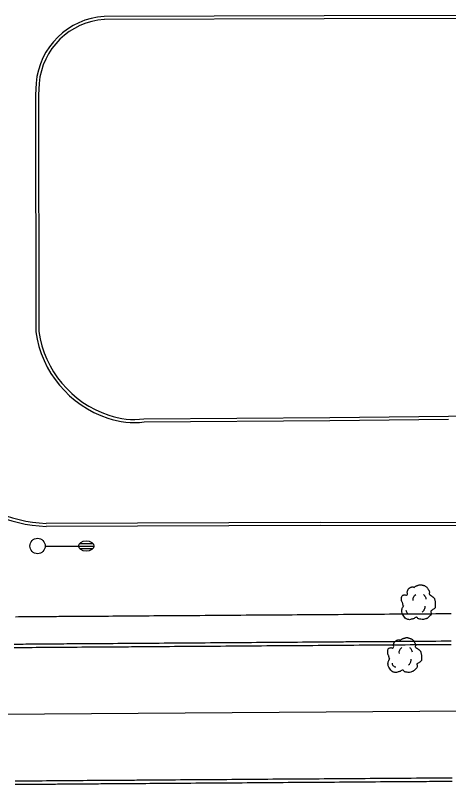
# Model space of a CAD drawing. Extents: x 2145380 to 2157287, y 139568 to 149130.
# Drawn here: x 2152053.5 to 2152138, y 143050.7 to 143200.7 of the extents above; entities that cross this region are included whole.
import ezdxf

# ---------------------------------------------------------------- set-up
doc = ezdxf.new("R2010")
doc.units = 0
for name, color, linetype in [('PR_PREVIOUSLY CONSTRUCTED', 7, 'Continuous'), ('TOPO_Curb Back', 7, 'Continuous'), ('TOPO_Light Pole', 7, 'Continuous'), ('TOPO_Tree', 7, 'Continuous')]:
    doc.layers.add(name, color=color, linetype=linetype)

# ---------------------------------------------------------------- blocks, each defined once
blk = doc.blocks.new('LP')
at = {"layer": 'TOPO_Light Pole'}
blk.add_line((3.81, 0), (20.32, 0), dxfattribs=at)
for points in [[(20.32, 0), (27.94, 0)], [(20.32, 0), (23.5, 0)], [(20.83, 1.27), (27.43, 1.27)], [(20.83, 1.27), (23.5, 1.27)], [(23.71, 1.27), (27.43, 1.27)], [(23.71, 0), (27.94, 0)], [(20.83, -1.27), (27.43, -1.27)], [(20.83, -1.27), (23.5, -1.27)], [(23.71, -1.27), (27.43, -1.27)]]:
    blk.add_lwpolyline(points, dxfattribs=at)
blk.add_circle((0, 0), 3.81, dxfattribs=at)
blk.add_ellipse((24.13, 0), major_axis=(3.81, 0), ratio=0.666667, dxfattribs=at)
blk = doc.blocks.new('TREE')
at = {"layer": 'TOPO_Tree'}
for points in [[(-14.07, -0.4), (-14.17, 0.5), (-14.37, 1.38), (-14.6, 2.25), (-14.84, 3.17), (-15.47, 3.96), (-15.66, 4.9), (-15.8, 5.59), (-15.71, 6.31), (-15.66, 7.01), (-15.6, 7.91), (-15.72, 8.8), (-15.13, 9.66), (-14.62, 10.42), (-13.76, 10.49), (-13.02, 10.72), (-12.18, 10.98), (-11.06, 10), (-10.37, 10.72), (-9.4, 11.74), (-10.29, 13.28), (-9.84, 14.42), (-9.56, 15.15), (-9.32, 15.89), (-8.78, 16.54), (-8.18, 17.26), (-7.5, 17.68), (-6.67, 18.13), (-6.14, 18.41), (-5.61, 18.61), (-5.08, 18.66), (-4.55, 18.71), (-4.02, 18.54), (-3.49, 18.13)], [(-3.49, 17.6), (-3.07, 18.27), (-2.58, 18.8), (-1.9, 19.19), (-1.05, 19.68), (-0.19, 19.96), (0.74, 20.24), (1.62, 20.51), (2.51, 20.82), (3.39, 20.77), (4.1, 20.73), (4.8, 20.47), (5.51, 20.24), (6.43, 19.95), (7.32, 19.73), (8.15, 19.19), (9.36, 18.4), (10.02, 17.21), (10.8, 16.01), (11.24, 15.33), (11.58, 14.62), (11.86, 13.89), (12.17, 13.08), (11.37, 12.02), (11.86, 11.25), (12, 11.03), (12.18, 10.86), (12.39, 10.72), (12.91, 10.35), (13.45, 10.02), (13.97, 9.66), (14.7, 9.16), (15.41, 8.68), (16.09, 8.07), (16.7, 7.53), (16.93, 6.73), (17.15, 5.95), (17.59, 4.38), (17.71, 2.77), (17.68, 1.19), (17.65, -0.25), (17.83, -2.22), (16.62, -3.04), (15.47, -3.83), (14.31, -4.58), (13.16, -5.35)], [(-4.21, 5.09), (-4.46, 6.09), (-4.3, 7.21), (-3.84, 8.21), (-3.33, 9.34), (-2.71, 10.27), (-1.64, 10.97)], [(5.89, 11.15), (6.5, 10.68), (6.96, 10.17), (7.36, 9.5), (7.93, 8.56), (8.31, 7.6), (8.46, 6.56)], [(13.16, -5.34), (13.25, -5.81), (13.36, -6.28), (13.45, -6.75), (13.76, -8.52), (12.24, -10.03), (10.8, -11.51), (9.98, -12.34), (9.13, -12.77), (8.15, -13.1), (5.97, -13.83), (3.32, -13.56), (1.27, -13.1), (0.49, -12.92), (-0.06, -11.44), (-0.84, -11.51), (-2.04, -11.61), (-3.28, -12.78), (-4.55, -13.1), (-6.06, -13.47), (-7.77, -14.03), (-9.31, -13.62), (-11.36, -13.09), (-12.84, -11.41), (-14.07, -9.39), (-15.32, -7.35), (-15.61, -5.13), (-15.13, -3.04), (-14.87, -1.89), (-13.91, -0.75), (-13.54, 0.13)], [(-11.38, -4.46), (-11.47, -5.41), (-11.03, -6.32), (-10.09, -7.22), (-9.3, -7.97), (-8.49, -8.26), (-7.7, -8.14)], [(4.79, -6.29), (5.71, -5.66), (6.3, -4.92), (6.81, -3.91), (7.36, -2.81), (7.63, -1.7), (7.54, -0.6)]]:
    blk.add_open_spline(points, degree=3, dxfattribs=at)

msp = doc.modelspace()

# ---------------------------------------------------------------- linework, layer by layer
at = {"layer": 'PR_PREVIOUSLY CONSTRUCTED'}
msp.add_line((2152235.02, 143065.67), (2152042.06, 143064.29), dxfattribs=at)
for points in [[(2152138.49, 143084), (2152137.49, 143084), (2152136.49, 143083.99), (2152135.49, 143083.98), (2152134.49, 143083.97), (2152134.03, 143083.97), (2152133.49, 143083.97), (2152132.49, 143083.96), (2152131.49, 143083.95), (2152130.49, 143083.95), (2152129.49, 143083.94), (2152128.49, 143083.93), (2152127.49, 143083.92), (2152126.49, 143083.92), (2152125.49, 143083.91), (2152124.49, 143083.9), (2152123.49, 143083.9), (2152122.49, 143083.89), (2152121.49, 143083.88), (2152120.49, 143083.87), (2152119.49, 143083.87), (2152118.49, 143083.86), (2152117.89, 143083.85), (2152117.49, 143083.85), (2152116.49, 143083.84), (2152115.49, 143083.84), (2152114.49, 143083.83), (2152113.49, 143083.82), (2152112.49, 143083.82), (2152111.49, 143083.81), (2152110.49, 143083.8), (2152109.49, 143083.79), (2152108.49, 143083.79), (2152107.49, 143083.78), (2152106.49, 143083.77), (2152105.49, 143083.77), (2152104.49, 143083.76), (2152103.49, 143083.75), (2152102.49, 143083.74), (2152101.49, 143083.74), (2152100.49, 143083.73), (2152099.49, 143083.72), (2152098.49, 143083.72), (2152097.49, 143083.71), (2152096.49, 143083.7), (2152095.49, 143083.69), (2152094.49, 143083.69), (2152093.49, 143083.68), (2152092.49, 143083.67), (2152091.49, 143083.67), (2152090.49, 143083.66), (2152089.49, 143083.65), (2152089.19, 143083.65), (2152089.19, 143083.65), (2152088.49, 143083.64), (2152087.49, 143083.64), (2152086.49, 143083.63), (2152085.49, 143083.62), (2152084.49, 143083.62), (2152083.49, 143083.61), (2152082.49, 143083.6), (2152081.49, 143083.59), (2152080.49, 143083.59), (2152079.61, 143083.58), (2152079.49, 143083.58), (2152078.73, 143083.57), (2152078.49, 143083.57), (2152077.85, 143083.57), (2152077.49, 143083.57), (2152076.97, 143083.56), (2152076.49, 143083.56), (2152076.09, 143083.56), (2152075.49, 143083.55), (2152075.21, 143083.55), (2152074.49, 143083.54), (2152074.33, 143083.54), (2152073.49, 143083.54), (2152073.45, 143083.54), (2152072.57, 143083.53), (2152072.49, 143083.53), (2152071.69, 143083.52), (2152071.49, 143083.52), (2152070.81, 143083.52), (2152070.49, 143083.52), (2152069.93, 143083.51), (2152069.49, 143083.51), (2152069.04, 143083.51), (2152068.49, 143083.5), (2152068.16, 143083.5), (2152067.49, 143083.49), (2152067.28, 143083.49), (2152066.49, 143083.49), (2152066.4, 143083.49), (2152065.52, 143083.48), (2152065.49, 143083.48), (2152064.64, 143083.47), (2152064.49, 143083.47), (2152063.76, 143083.47), (2152063.49, 143083.47), (2152062.88, 143083.46), (2152062.49, 143083.46), (2152062, 143083.46), (2152061.49, 143083.45), (2152061.12, 143083.45), (2152060.49, 143083.44), (2152060.24, 143083.44), (2152059.49, 143083.44), (2152059.36, 143083.44), (2152058.49, 143083.43), (2152058.48, 143083.43), (2152057.6, 143083.42), (2152057.49, 143083.42), (2152056.72, 143083.42), (2152056.49, 143083.42), (2152055.84, 143083.41), (2152055.49, 143083.41), (2152054.96, 143083.4), (2152054.49, 143083.4), (2152054.08, 143083.4), (2152053.49, 143083.39)], [(2152138.53, 143078.66), (2152137.53, 143078.66), (2152136.53, 143078.65), (2152135.53, 143078.64), (2152134.53, 143078.63), (2152134.07, 143078.63), (2152133.53, 143078.63), (2152132.53, 143078.62), (2152131.53, 143078.61), (2152130.53, 143078.61), (2152129.53, 143078.6), (2152128.53, 143078.59), (2152127.53, 143078.58), (2152126.53, 143078.58), (2152125.53, 143078.57), (2152124.53, 143078.56), (2152123.53, 143078.56), (2152122.53, 143078.55), (2152121.53, 143078.54), (2152120.53, 143078.53), (2152119.53, 143078.53), (2152118.53, 143078.52), (2152117.93, 143078.52), (2152117.53, 143078.51), (2152116.53, 143078.51), (2152115.53, 143078.5), (2152114.53, 143078.49), (2152113.53, 143078.48), (2152112.53, 143078.48), (2152111.53, 143078.47), (2152110.53, 143078.46), (2152109.53, 143078.46), (2152108.53, 143078.45), (2152107.53, 143078.44), (2152106.53, 143078.43), (2152105.53, 143078.43), (2152104.53, 143078.42), (2152103.53, 143078.41), (2152102.53, 143078.4), (2152101.53, 143078.4), (2152100.53, 143078.39), (2152099.53, 143078.38), (2152098.53, 143078.38), (2152097.53, 143078.37), (2152096.53, 143078.36), (2152095.53, 143078.35), (2152094.53, 143078.35), (2152093.53, 143078.34), (2152092.53, 143078.33), (2152091.53, 143078.33), (2152090.53, 143078.32), (2152089.53, 143078.31), (2152089.23, 143078.31), (2152089.23, 143078.31), (2152088.53, 143078.3), (2152087.53, 143078.3), (2152086.53, 143078.29), (2152085.53, 143078.28), (2152084.53, 143078.28), (2152083.53, 143078.27), (2152082.53, 143078.26), (2152081.53, 143078.25), (2152080.53, 143078.25), (2152079.65, 143078.24), (2152079.53, 143078.24), (2152078.77, 143078.24), (2152078.53, 143078.23), (2152077.89, 143078.23), (2152077.53, 143078.23), (2152077.01, 143078.22), (2152076.53, 143078.22), (2152076.13, 143078.22), (2152075.53, 143078.21), (2152075.25, 143078.21), (2152074.53, 143078.2), (2152074.37, 143078.2), (2152073.53, 143078.2), (2152073.49, 143078.2), (2152072.6, 143078.19), (2152072.53, 143078.19), (2152071.72, 143078.18), (2152071.53, 143078.18), (2152070.84, 143078.18), (2152070.53, 143078.18), (2152069.96, 143078.17), (2152069.53, 143078.17), (2152069.08, 143078.17), (2152068.53, 143078.16), (2152068.2, 143078.16), (2152067.53, 143078.15), (2152067.32, 143078.15), (2152066.53, 143078.15), (2152066.44, 143078.15), (2152065.56, 143078.14), (2152065.53, 143078.14), (2152064.68, 143078.13), (2152064.53, 143078.13), (2152063.8, 143078.13), (2152063.53, 143078.13), (2152062.92, 143078.12), (2152062.53, 143078.12), (2152062.04, 143078.12), (2152061.53, 143078.11), (2152061.16, 143078.11), (2152060.53, 143078.1), (2152060.28, 143078.1), (2152059.53, 143078.1), (2152059.4, 143078.1), (2152058.53, 143078.09), (2152058.52, 143078.09), (2152057.64, 143078.08), (2152057.53, 143078.08), (2152056.76, 143078.08), (2152056.53, 143078.08), (2152055.88, 143078.07), (2152055.53, 143078.07), (2152055, 143078.06), (2152054.53, 143078.06), (2152054.11, 143078.06), (2152053.53, 143078.05), (2152053.23, 143078.05)], [(2152138.53, 143077.99), (2152137.53, 143077.99), (2152136.53, 143077.98), (2152135.53, 143077.97), (2152134.53, 143077.97), (2152134.07, 143077.96), (2152133.53, 143077.96), (2152132.53, 143077.95), (2152131.53, 143077.94), (2152130.53, 143077.94), (2152129.53, 143077.93), (2152128.53, 143077.92), (2152127.53, 143077.92), (2152126.53, 143077.91), (2152125.53, 143077.9), (2152124.53, 143077.89), (2152123.53, 143077.89), (2152122.53, 143077.88), (2152121.53, 143077.87), (2152120.53, 143077.87), (2152119.53, 143077.86), (2152118.53, 143077.85), (2152117.93, 143077.85), (2152117.53, 143077.84), (2152116.53, 143077.84), (2152115.53, 143077.83), (2152114.53, 143077.82), (2152113.53, 143077.82), (2152112.53, 143077.81), (2152111.53, 143077.8), (2152110.53, 143077.79), (2152109.53, 143077.79), (2152108.53, 143077.78), (2152107.53, 143077.77), (2152106.53, 143077.77), (2152105.53, 143077.76), (2152104.53, 143077.75), (2152103.53, 143077.74), (2152102.53, 143077.74), (2152101.53, 143077.73), (2152100.53, 143077.72), (2152099.53, 143077.72), (2152098.53, 143077.71), (2152097.53, 143077.7), (2152096.53, 143077.69), (2152095.53, 143077.69), (2152094.53, 143077.68), (2152093.53, 143077.67), (2152092.53, 143077.67), (2152091.53, 143077.66), (2152090.53, 143077.65), (2152089.53, 143077.64), (2152089.24, 143077.64), (2152089.23, 143077.64), (2152088.53, 143077.64), (2152087.53, 143077.63), (2152086.53, 143077.62), (2152085.53, 143077.62), (2152084.53, 143077.61), (2152083.53, 143077.6), (2152082.53, 143077.59), (2152081.53, 143077.59), (2152080.53, 143077.58), (2152079.65, 143077.57), (2152079.53, 143077.57), (2152078.77, 143077.57), (2152078.53, 143077.57), (2152077.89, 143077.56), (2152077.53, 143077.56), (2152077.01, 143077.55), (2152076.53, 143077.55), (2152076.13, 143077.55), (2152075.53, 143077.54), (2152075.25, 143077.54), (2152074.53, 143077.54), (2152074.37, 143077.54), (2152073.53, 143077.53), (2152073.49, 143077.53), (2152072.61, 143077.52), (2152072.53, 143077.52), (2152071.73, 143077.52), (2152071.53, 143077.52), (2152070.85, 143077.51), (2152070.53, 143077.51), (2152069.97, 143077.5), (2152069.53, 143077.5), (2152069.09, 143077.5), (2152068.53, 143077.49), (2152068.21, 143077.49), (2152067.53, 143077.49), (2152067.33, 143077.49), (2152066.53, 143077.48), (2152066.45, 143077.48), (2152065.57, 143077.47), (2152065.53, 143077.47), (2152064.69, 143077.47), (2152064.53, 143077.47), (2152063.8, 143077.46), (2152063.53, 143077.46), (2152062.92, 143077.45), (2152062.53, 143077.45), (2152062.04, 143077.45), (2152061.53, 143077.44), (2152061.16, 143077.44), (2152060.53, 143077.44), (2152060.28, 143077.44), (2152059.53, 143077.43), (2152059.4, 143077.43), (2152058.53, 143077.42), (2152058.52, 143077.42), (2152057.64, 143077.42), (2152057.53, 143077.42), (2152056.76, 143077.41), (2152056.53, 143077.41), (2152055.88, 143077.4), (2152055.53, 143077.4), (2152055, 143077.4), (2152054.53, 143077.39), (2152054.12, 143077.39), (2152053.53, 143077.39), (2152053.24, 143077.38)], [(2152138.72, 143051.98), (2152137.72, 143051.97), (2152136.72, 143051.96), (2152135.72, 143051.95), (2152134.72, 143051.95), (2152134.26, 143051.94), (2152133.72, 143051.94), (2152132.72, 143051.93), (2152131.72, 143051.93), (2152130.72, 143051.92), (2152129.72, 143051.91), (2152128.72, 143051.9), (2152127.72, 143051.9), (2152126.72, 143051.89), (2152125.72, 143051.88), (2152124.72, 143051.88), (2152123.72, 143051.87), (2152122.72, 143051.86), (2152121.72, 143051.85), (2152120.72, 143051.85), (2152119.72, 143051.84), (2152118.72, 143051.83), (2152118.12, 143051.83), (2152117.72, 143051.83), (2152116.72, 143051.82), (2152115.72, 143051.81), (2152114.72, 143051.8), (2152113.72, 143051.8), (2152112.72, 143051.79), (2152111.72, 143051.78), (2152110.72, 143051.78), (2152109.72, 143051.77), (2152108.72, 143051.76), (2152107.72, 143051.75), (2152106.72, 143051.75), (2152105.72, 143051.74), (2152104.72, 143051.73), (2152103.72, 143051.73), (2152102.72, 143051.72), (2152101.72, 143051.71), (2152100.72, 143051.7), (2152099.72, 143051.7), (2152098.72, 143051.69), (2152097.72, 143051.68), (2152096.72, 143051.68), (2152095.72, 143051.67), (2152094.72, 143051.66), (2152093.72, 143051.65), (2152092.72, 143051.65), (2152091.72, 143051.64), (2152090.72, 143051.63), (2152089.72, 143051.63), (2152089.42, 143051.62), (2152089.42, 143051.62), (2152088.72, 143051.62), (2152087.72, 143051.61), (2152086.72, 143051.6), (2152085.72, 143051.6), (2152084.72, 143051.59), (2152083.72, 143051.58), (2152082.72, 143051.57), (2152081.72, 143051.57), (2152080.72, 143051.56), (2152079.84, 143051.55), (2152079.72, 143051.55), (2152078.96, 143051.55), (2152078.72, 143051.55), (2152078.08, 143051.54), (2152077.72, 143051.54), (2152077.2, 143051.54), (2152076.72, 143051.53), (2152076.32, 143051.53), (2152075.72, 143051.52), (2152075.44, 143051.52), (2152074.72, 143051.52), (2152074.56, 143051.52), (2152073.72, 143051.51), (2152073.68, 143051.51), (2152072.8, 143051.5), (2152072.72, 143051.5), (2152071.92, 143051.5), (2152071.72, 143051.5), (2152071.03, 143051.49), (2152070.72, 143051.49), (2152070.15, 143051.49), (2152069.72, 143051.48), (2152069.27, 143051.48), (2152068.72, 143051.47), (2152068.39, 143051.47), (2152067.72, 143051.47), (2152067.51, 143051.47), (2152066.72, 143051.46), (2152066.63, 143051.46), (2152065.75, 143051.45), (2152065.72, 143051.45), (2152064.87, 143051.45), (2152064.72, 143051.45), (2152063.99, 143051.44), (2152063.72, 143051.44), (2152063.11, 143051.43), (2152062.72, 143051.43), (2152062.23, 143051.43), (2152061.72, 143051.42), (2152061.35, 143051.42), (2152060.72, 143051.42), (2152060.47, 143051.42), (2152059.72, 143051.41), (2152059.59, 143051.41), (2152058.72, 143051.4), (2152058.71, 143051.4), (2152057.83, 143051.4), (2152057.72, 143051.4), (2152056.95, 143051.39), (2152056.72, 143051.39), (2152056.07, 143051.38), (2152055.72, 143051.38), (2152055.19, 143051.38), (2152054.72, 143051.37), (2152054.31, 143051.37), (2152053.72, 143051.37), (2152053.43, 143051.37)], [(2152138.72, 143051.31), (2152137.72, 143051.3), (2152136.72, 143051.29), (2152135.72, 143051.29), (2152134.72, 143051.28), (2152134.26, 143051.28), (2152133.72, 143051.27), (2152132.72, 143051.26), (2152131.72, 143051.26), (2152130.72, 143051.25), (2152129.72, 143051.24), (2152128.72, 143051.24), (2152127.72, 143051.23), (2152126.72, 143051.22), (2152125.72, 143051.21), (2152124.72, 143051.21), (2152123.72, 143051.2), (2152122.72, 143051.19), (2152121.72, 143051.19), (2152120.72, 143051.18), (2152119.72, 143051.17), (2152118.72, 143051.16), (2152118.12, 143051.16), (2152117.72, 143051.16), (2152116.72, 143051.15), (2152115.72, 143051.14), (2152114.72, 143051.14), (2152113.72, 143051.13), (2152112.72, 143051.12), (2152111.72, 143051.11), (2152110.72, 143051.11), (2152109.72, 143051.1), (2152108.72, 143051.09), (2152107.72, 143051.09), (2152106.72, 143051.08), (2152105.72, 143051.07), (2152104.72, 143051.06), (2152103.72, 143051.06), (2152102.72, 143051.05), (2152101.72, 143051.04), (2152100.72, 143051.04), (2152099.72, 143051.03), (2152098.72, 143051.02), (2152097.72, 143051.01), (2152096.72, 143051.01), (2152095.72, 143051), (2152094.72, 143050.99), (2152093.72, 143050.99), (2152092.72, 143050.98), (2152091.72, 143050.97), (2152090.72, 143050.96), (2152089.72, 143050.96), (2152089.43, 143050.96), (2152089.42, 143050.96), (2152088.72, 143050.95), (2152087.72, 143050.94), (2152086.72, 143050.94), (2152085.72, 143050.93), (2152084.72, 143050.92), (2152083.72, 143050.91), (2152082.72, 143050.91), (2152081.72, 143050.9), (2152080.72, 143050.89), (2152079.84, 143050.89), (2152079.72, 143050.89), (2152078.96, 143050.88), (2152078.72, 143050.88), (2152078.08, 143050.87), (2152077.72, 143050.87), (2152077.2, 143050.87), (2152076.72, 143050.86), (2152076.32, 143050.86), (2152075.72, 143050.86), (2152075.44, 143050.86), (2152074.72, 143050.85), (2152074.56, 143050.85), (2152073.72, 143050.84), (2152073.68, 143050.84), (2152072.8, 143050.84), (2152072.72, 143050.84), (2152071.92, 143050.83), (2152071.72, 143050.83), (2152071.04, 143050.82), (2152070.72, 143050.82), (2152070.16, 143050.82), (2152069.72, 143050.81), (2152069.28, 143050.81), (2152068.72, 143050.81), (2152068.4, 143050.8), (2152067.73, 143050.8), (2152067.52, 143050.8), (2152066.73, 143050.79), (2152066.64, 143050.79), (2152065.76, 143050.79), (2152065.73, 143050.79), (2152064.88, 143050.78), (2152064.73, 143050.78), (2152064, 143050.77), (2152063.73, 143050.77), (2152063.12, 143050.77), (2152062.73, 143050.76), (2152062.23, 143050.76), (2152061.73, 143050.76), (2152061.35, 143050.75), (2152060.73, 143050.75), (2152060.47, 143050.75), (2152059.73, 143050.74), (2152059.59, 143050.74), (2152058.73, 143050.74), (2152058.71, 143050.74), (2152057.83, 143050.73), (2152057.73, 143050.73), (2152056.95, 143050.72), (2152056.73, 143050.72), (2152056.07, 143050.72), (2152055.73, 143050.71), (2152055.19, 143050.71), (2152054.73, 143050.71), (2152054.31, 143050.7), (2152053.73, 143050.7), (2152053.43, 143050.7)]]:
    msp.add_lwpolyline(points, dxfattribs=at)
at = {"layer": 'TOPO_Curb Back'}
for p, q in [((2152113.72, 143200.66), (2152070.83, 143200.54)), ((2152113.72, 143200.06), (2152070.85, 143199.94)), ((2152145.57, 143200.74), (2152113.72, 143200.66)), ((2152113.72, 143200.66), (2152113.72, 143200.66)), ((2152145.57, 143200.14), (2152113.72, 143200.06)), ((2152113.72, 143200.06), (2152113.72, 143200.06)), ((2152057.53, 143187.52), (2152057.43, 143185.24)), ((2152058.13, 143187.48), (2152058.03, 143185.22)), ((2152057.43, 143185.24), (2152057.47, 143139.01)), ((2152058.03, 143185.22), (2152058.07, 143139.05)), ((2152078.55, 143122.06), (2152114.86, 143122.29)), ((2152114.86, 143122.29), (2152138, 143122.57)), ((2152114.86, 143121.69), (2152138.01, 143121.98)), ((2152138, 143122.57), (2152188.73, 143123.02)), ((2152078.59, 143121.46), (2152114.86, 143121.69))]:
    msp.add_line(p, q, dxfattribs=at)
for points in [[(2152190.48, 143102.24), (2152140.07, 143101.78), (2152112.97, 143101.83), (2152059.49, 143101.65)], [(2152190.47, 143101.64), (2152140.07, 143101.18), (2152112.97, 143101.23), (2152059.48, 143101.05)]]:
    msp.add_lwpolyline(points, dxfattribs=at)
for centre, radius, start, end in [((2152071.76, 143186.29), 14.29, 93.752, 175.0497), ((2152071.76, 143186.29), 13.69, 93.8304, 174.9968), ((2152078.14, 143141.98), 20.88, 188.1858, 251.4847), ((2152078.14, 143141.98), 20.28, 188.305, 251.4957), ((2152076.59, 143136.73), 15.41, 250.7591, 277.4861), ((2152076.59, 143136.73), 14.8, 250.7437, 277.6293), ((2152060.82, 143130.49), 28.87, 225.3573, 267.3618), ((2152060.82, 143130.49), 29.47, 225.3689, 267.39)]:
    msp.add_arc(centre, radius, start, end, dxfattribs=at)

# ---------------------------------------------------------------- block references
at = {"layer": 'TOPO_Light Pole', "xscale": 0.39370000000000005, "yscale": 0.3937000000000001}
msp.add_blockref('LP', (2152057.82, 143097.24), dxfattribs=at)
at = {"layer": 'TOPO_Tree', "xscale": 0.19685000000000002, "yscale": 0.19685000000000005}
for p in [(2152131.92, 143085.6), (2152129.22, 143075.28)]:
    msp.add_blockref('TREE', p, dxfattribs=at)

doc.saveas('drawing.dxf')
